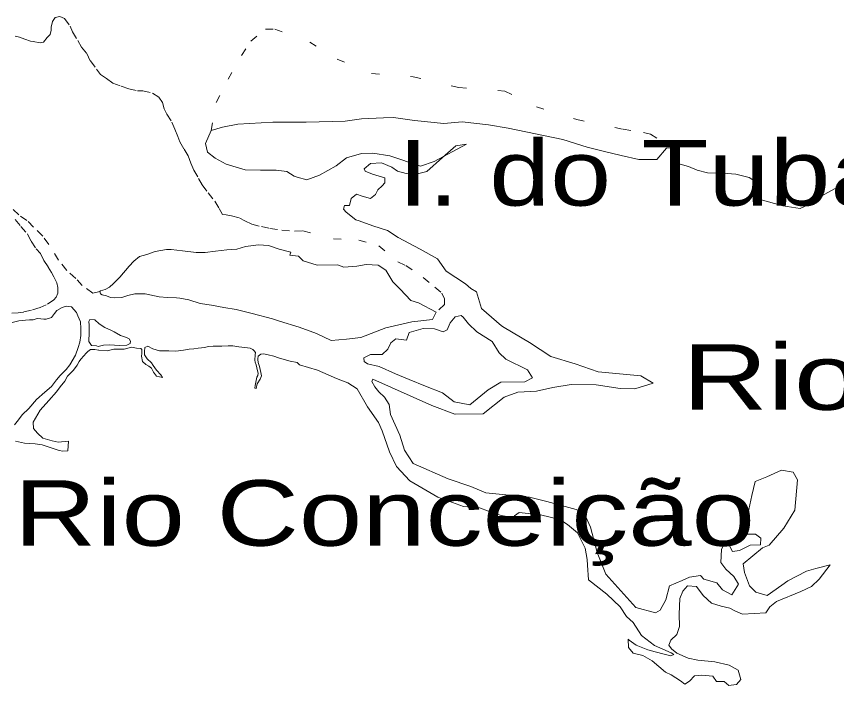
# Model space of a CAD drawing. Extents: x 47169 to 972804, y 7447977 to 9608469.
# Drawn here: x 764638 to 773159, y 9431965 to 9438922 of the extents above; entities that cross this region are included whole.
import ezdxf

# ---------------------------------------------------------------- set-up
doc = ezdxf.new("R2010")
doc.units = 0
doc.header["$LTSCALE"] = 270
doc.linetypes.add('DOTTED', pattern=[1.5, 0.3, -1.2])
doc.layers.add('1', color=7, linetype='Continuous', lineweight=13)
doc.layers.add('3', color=7, linetype='Continuous')

msp = doc.modelspace()

# ---------------------------------------------------------------- linework, layer by layer
at = {"layer": '1', "linetype": 'DOTTED'}
for points in [[(764625.1, 9438717.5), (764668.3, 9438706.2), (764727, 9438686.1), (764784.6, 9438664.9), (764812.3, 9438659.2), (764883.3, 9438647.9), (764917.7, 9438654.4), (764957.8, 9438700.7), (764987.9, 9438734.9), (764998.1, 9438779.2), (764998.2, 9438811.2), (765011.7, 9438868.7), (765039.6, 9438910.7), (765087.3, 9438921.5), (765138.3, 9438900.3), (765197.9, 9438818.2), (765222.1, 9438760.6), (765276.1, 9438670.8), (765315.8, 9438603.2), (765369.9, 9438534.4), (765406.3, 9438457.9), (765470.3, 9438373.6), (765510, 9438318.1), (765575.3, 9438274.7), (765639.5, 9438226.9), (765727, 9438194.5), (765804.6, 9438169.9)], [(766659.5, 9437734.1), (766713.8, 9438026), (766836.7, 9438268.9), (766976.3, 9438516.2), (767072.3, 9438665.2), (767224.8, 9438788.6), (767323.5, 9438790.4), (767684.7, 9438654.1), (767970.3, 9438478.2), (768328.1, 9438327.6), (768760.6, 9438294.9), (769233.9, 9438182.5), (769713.1, 9438145.3), (770039.8, 9437981.5), (770458.6, 9437850.4), (770939.8, 9437747.9), (771152.7, 9437716.1), (771223.6, 9437697.1), (771454.9, 9437554.6)], [(765804.6, 9438169.9), (765895.5, 9438148.5), (765949.8, 9438146.1), (766051.8, 9438123.6), (766118.2, 9438080.2), (766155.8, 9438027), (766172.2, 9437960.5), (766201.9, 9437905.1), (766253.7, 9437821.9), (766284.5, 9437748.8), (766316.4, 9437674.5), (766337.3, 9437615.8), (766381.4, 9437540.4), (766422.2, 9437470.6), (766448.5, 9437394.1), (766482.6, 9437323.2), (766531.1, 9437235.6), (766567.5, 9437169.1), (766630.4, 9437088.1), (766697.8, 9437000.4), (766745.2, 9436925), (766779.4, 9436862.9), (766817.1, 9436858.4), (766872.5, 9436847.1), (766958.9, 9436824.7), (767009.9, 9436794.6), (767083, 9436763.3), (767182.7, 9436736.4), (767270.3, 9436717.3), (767394.5, 9436699.1), (767526.5, 9436687.5), (767613, 9436691.6)], [(765506.1, 9436061.1), (765430.6, 9436043.7), (765322.2, 9436122.7), (765254.8, 9436198.1), (765160.8, 9436280.3), (765075.8, 9436389.1), (764973.2, 9436548.8), (764911.4, 9436637.5), (764816.3, 9436730.8), (764747.8, 9436800.8), (764662.6, 9436857.5), (764587.4, 9436931.9)], [(764625.8, 9436809), (764685.4, 9436739.1), (764751.7, 9436660.2), (764791.4, 9436583.8), (764844.3, 9436505), (764887.4, 9436455.1), (764921.5, 9436385.2), (764967.9, 9436315.4), (765003.2, 9436259.9), (765027.4, 9436214.5), (765057.1, 9436153.5), (765069.2, 9436102.6), (765066.7, 9436043.9), (765052.1, 9436003.1), (765027.6, 9435976.6), (764948.7, 9435921.6), (764883.1, 9435896.4), (764795.4, 9435867.9), (764709.9, 9435847.2), (764655.5, 9435840.8), (764590, 9435837.7)], [(767613, 9436691.6), (767932.2, 9436608.6), (768194, 9436596.5), (768402.3, 9436536), (768599.2, 9436370.4), (768683.4, 9436331.4), (768864.8, 9436207.9), (768984.3, 9436106.8), (769057.3, 9436045.6), (769084.8, 9435984.7), (769083.5, 9435928.2), (768998.8, 9435845.6)]]:
    msp.add_lwpolyline(points, dxfattribs=at)
at = {"layer": '1'}
for points in [[(772366, 9437016.7), (772346.1, 9437032.3), (772354, 9437064.3), (772375.4, 9437151.7), (772326.7, 9437199.4), (772251.5, 9437246.2), (772111.8, 9437281), (771978.7, 9437292.6), (771819, 9437294.3), (771711.5, 9437323.5), (771618.4, 9437360.3), (771508.7, 9437393.9), (771471.2, 9437460.5), (771461.5, 9437539.1), (771454.9, 9437554.6), (771390.6, 9437552.6), (771292.5, 9437434.6), (771103.9, 9437434.2), (770921, 9437476.9), (770734.8, 9437521.9), (770567.4, 9437563.5), (770313.6, 9437643), (769746, 9437758), (769540.9, 9437795.2), (769268.1, 9437823.9), (769077.2, 9437808.1), (768773.3, 9437839.1), (768554.9, 9437872), (768452.8, 9437865.7), (768223.1, 9437857.7), (768052.2, 9437831.8), (767649.4, 9437822.2), (767303.3, 9437823.5), (766938.2, 9437799.5), (766779.4, 9437770.2), (766659.5, 9437734.1), (766602.4, 9437601.6), (766624.2, 9437509.6), (766702.8, 9437448.5), (766816.8, 9437383.9), (767014.1, 9437325.6), (767172.7, 9437323.9), (767335.8, 9437322.2), (767447.8, 9437310.7), (767523.1, 9437261.8), (767554.1, 9437251.7), (767656, 9437222.6), (767788.2, 9437269.6), (767958.3, 9437369.7), (768066.3, 9437450), (768221.8, 9437495.9), (768341.6, 9437499.9), (768516.8, 9437470.5), (768837, 9437365.3), (768978.1, 9437414.5), (769313.8, 9437594.7), (769203.9, 9437575.2), (769064.8, 9437455.2), (768900, 9437308.6), (768777.9, 9437277), (768688.1, 9437288.4), (768597.2, 9437314.2), (768538.5, 9437353.1), (768430, 9437400), (768317.9, 9437393.8), (768251.1, 9437335.4), (768261, 9437313.2), (768336.3, 9437282), (768466, 9437241.7), (768465.8, 9437190.8), (768436.8, 9437158.8), (768391.2, 9437120.2), (768370, 9437070.5), (768316.6, 9437029.8), (768230.1, 9437051.1), (768171.4, 9437072.4), (768114.6, 9437029.4), (768096.6, 9436955.4), (768045.6, 9436956.7), (768034.3, 9436918), (768062, 9436888), (768163.7, 9436808), (768199.2, 9436796.8), (768341, 9436744.2), (768493.9, 9436697.2), (768604.6, 9436622.7), (768832.7, 9436500.1), (769012, 9436399.8), (769102.5, 9436274.5), (769305, 9436142.1), (769360.3, 9436093.2), (769419, 9436059.8), (769470.5, 9435883.6), (769677.3, 9435705.8), (769704.9, 9435688), (769968.4, 9435532.1), (770190.8, 9435387.5), (770442.4, 9435309.1), (770681.7, 9435225.2), (771124.2, 9435184.8), (771253.2, 9435109.3)], [(773310.7, 9437172.4), (773137.5, 9437127.7), (773004.1, 9437055.2), (772924, 9436990.2), (772780.6, 9436925.5), (772599.8, 9436952.8), (772366, 9437016.7)], [(767574.9, 9435689.4), (767372.1, 9435752.1), (767296.7, 9435779), (767086.2, 9435834), (766921, 9435874.4), (766793.5, 9435897), (766666, 9435918.5), (766547.4, 9435937.8), (766428.8, 9435973.6), (766336.8, 9435993.9), (766301.3, 9435997.3), (766205.9, 9435998.8), (766121.6, 9436007.9), (765976.4, 9436038.3), (765867.7, 9436038.8), (765796.6, 9436019.1), (765734.4, 9435998.3), (765654.5, 9435994.2), (765614.6, 9436001), (765574.7, 9436016.6), (765528.2, 9436027.8), (765510.5, 9436037.9), (765506.1, 9436061.1), (765512.8, 9436069.9), (765558.3, 9436082), (765605, 9436108.3), (765646.2, 9436143.6), (765713, 9436209.7), (765808.8, 9436325.5), (765857.8, 9436376.2), (765917.9, 9436425.8), (765993.5, 9436447.6), (766077.9, 9436476.1), (766195.6, 9436498.9), (766246.6, 9436499.8), (766361.9, 9436482.8), (766505, 9436465.7), (766600.4, 9436467.5), (766705.8, 9436479.3), (766823.5, 9436495.5), (766926.7, 9436500.6), (767018.9, 9436531.2), (767153.2, 9436548.4), (767255.2, 9436540.3), (767369.3, 9436501.2), (767490.1, 9436471.9)], [(767490.1, 9436471.9), (767478.9, 9436441), (767567.7, 9436429.6), (767615.2, 9436380.8), (767762.6, 9436335.9), (767974.5, 9436338.5), (768040.9, 9436315), (768173, 9436326.7), (768270.7, 9436340.7), (768397.1, 9436334.7), (768475.7, 9436282.4), (768548.5, 9436162.6), (768623.6, 9436086), (768735.2, 9435969.4), (768813.9, 9435943.7), (768998.8, 9435845.6), (768977.6, 9435806.9), (768961.9, 9435769.4), (768745.5, 9435745.9), (768476.8, 9435682.7), (768215.7, 9435583), (768068.1, 9435564.8), (767909.4, 9435553.2), (767755.5, 9435623.5), (767574.9, 9435689.4)], [(764619, 9434677), (764658, 9434727.8), (764697, 9434779.6), (764767.2, 9434846.8), (764846.3, 9434938.4), (764932, 9435016.6), (765001, 9435075), (765053.4, 9435142.3), (765092.4, 9435187.5), (765155.8, 9435249.2), (765192.7, 9435301.1), (765250.7, 9435401.6), (765281, 9435480), (765295.6, 9435536.4), (765308, 9435604.9), (765308.3, 9435677.9), (765304.1, 9435747.7), (765276.6, 9435809.7), (765262.3, 9435843), (765209.3, 9435904), (765153.9, 9435910.9), (765111.7, 9435895.5), (765058.3, 9435864.7), (765033.8, 9435833.8), (765002.5, 9435791.9), (764945.9, 9435775.6), (764922.6, 9435775.6), (764890.4, 9435776.9), (764853.8, 9435780.3), (764812.8, 9435768.3), (764775, 9435768.4), (764732.9, 9435765.3), (764662.9, 9435755.6), (764594.1, 9435740.3)], [(767554.6, 9435323.3), (767482.6, 9435337.9), (767419.4, 9435353.6), (767359.6, 9435372.7), (767313, 9435388.3), (767252.1, 9435403), (767210, 9435415.3), (767175.5, 9435411), (767150, 9435390.1), (767145.4, 9435361.3), (767146.5, 9435355.8), (767149.7, 9435323.7), (767161.8, 9435282.7), (767177, 9435218.5), (767185.8, 9435185.2), (767171.2, 9435148.8), (767140, 9435103.5), (767128.7, 9435053.8), (767115.4, 9435056.1), (767116.6, 9435083.7), (767136.9, 9435171), (767145.9, 9435187.6), (767148.2, 9435214.1), (767142.7, 9435236.3), (767128.5, 9435300.5), (767117.5, 9435326), (767114.3, 9435348.1), (767117.8, 9435404.6), (767122.4, 9435428.9), (767106.9, 9435446.6), (767092.5, 9435460), (767067.1, 9435473.3), (767009.4, 9435480.2), (766947.3, 9435488.2), (766885.2, 9435496.2), (766836.4, 9435496.3), (766772, 9435493.3), (766736.5, 9435492.3), (766681.1, 9435492.5), (766631.1, 9435488.3), (766594.5, 9435480.6), (766524.6, 9435471), (766480.2, 9435465.6), (766432.4, 9435462.4), (766374.7, 9435452.7), (766293.7, 9435441.9), (766220.5, 9435443.3), (766124, 9435445.9), (766054.1, 9435465), (766003.2, 9435495), (765971, 9435479.7), (765968.6, 9435436.5), (765968.5, 9435403.3), (765995, 9435360.1), (766042.5, 9435319), (766059.1, 9435292.3), (766094.4, 9435243.5), (766137.5, 9435194.7), (766155.1, 9435168.1), (766094.1, 9435181.6), (766062.1, 9435224.8), (766040.1, 9435263.6), (766013.5, 9435287), (765981.4, 9435303.7), (765949.4, 9435332.6), (765938.5, 9435390.2), (765939.7, 9435418.9), (765939.8, 9435458.7), (765929.9, 9435468.7), (765886.7, 9435473.3)], [(765886.7, 9435473.3), (765832.3, 9435482.4), (765757.9, 9435463.8), (765649.2, 9435460.9), (765580.3, 9435443.5), (765492.7, 9435450.5), (765491.6, 9435451.6), (765453.9, 9435457.2), (765408.5, 9435459.6), (765380.6, 9435436.5), (765362.8, 9435421.1), (765339.4, 9435391.3), (765308.2, 9435357.1), (765291.5, 9435333.9), (765269.2, 9435297.5), (765231.3, 9435244.5), (765170, 9435181.7), (765141, 9435130.9), (765093.1, 9435070.2), (765055.2, 9435019.5), (764974.9, 9434930.2), (764885.8, 9434826.5), (764813.2, 9434705.1), (764815.2, 9434638.7), (764856.1, 9434587.6), (764912.5, 9434538.7), (765011.1, 9434508.5), (765070.9, 9434493.9), (765178.6, 9434505.7), (765173.8, 9434405), (765119.4, 9434403), (765080.6, 9434407.6), (764967.6, 9434445.6), (764905.6, 9434466.8), (764831.3, 9434479.3), (764722.6, 9434484.1), (764628.3, 9434504.4)], [(773092.6, 9433221.1), (772978.8, 9433072.2), (772896.5, 9432993.9), (772788.7, 9432942.3), (772533.1, 9432840.4), (772466.3, 9432785.3), (772421.7, 9432721.3), (772182, 9432709), (772108.9, 9432740.2), (772050.2, 9432769.2), (771959.3, 9432790.6), (771859.6, 9432822), (771771.2, 9432900.9), (771703.8, 9432996.3), (771609.6, 9433002.2), (771560.6, 9432947), (771529.2, 9432870.8), (771521.9, 9432708.2), (771525.9, 9432580.9), (771498.9, 9432494.7), (771435.5, 9432436.3), (771416.4, 9432386.6), (771444, 9432345.6), (771499.3, 9432303.3), (771616.7, 9432248.7), (771715.3, 9432228.4), (771893.9, 9432213.3), (772043.5, 9432176.2), (772135.4, 9432123.9), (772163.9, 9432029.7), (772118.2, 9431976.8), (772063.8, 9431970.3), (772038.3, 9431964.9), (771990.7, 9432006), (771949.7, 9432006.2), (771909.8, 9432007.4), (771872.2, 9432062.9), (771759.1, 9432072.2), (771683.7, 9432065.8), (771631.3, 9432009.6), (771582.4, 9431979.9), (771537, 9432013.3), (771438.5, 9432075.6), (771379.8, 9432104.6), (771241.6, 9432222.4), (771145.3, 9432277), (771045.6, 9432300.6), (770995.8, 9432359.5), (770991.8, 9432449.1), (771003.9, 9432435.8), (771074.7, 9432386.8), (771196.6, 9432337.7), (771273, 9432316.4), (771367.2, 9432292.8), (771436, 9432273.7), (771466, 9432286.8), (771441.6, 9432304.7), (771266.6, 9432382.8), (771132.8, 9432486.2), (771046.8, 9432619.3), (770976, 9432683.7), (770908.7, 9432783.6), (770770.5, 9432914.6), (770580.3, 9433063.6), (770572, 9433216.3), (770565.6, 9433277.2), (770546.1, 9433394.6), (770466.8, 9433553.1), (770362.8, 9433638.7), (770282, 9433689.9), (770081.4, 9433740.4), (769861.8, 9433763.4), (769810.7, 9433730.4), (769792.7, 9433679.6), (769757.2, 9433679.7), (769739.6, 9433695.2), (769710.8, 9433726.3), (769663.2, 9433737.6), (769541.3, 9433776.8), (769449.3, 9433812.5), (769284.1, 9433825.3), (769014.9, 9433924.8), (768723.8, 9434095.2), (768587.9, 9434244), (768513, 9434394.7), (768437.3, 9434611.8), (768399.9, 9434699.4), (768284, 9434862.5), (768179.3, 9435049.8), (768080.8, 9435112.2), (767963.4, 9435155.8), (767766.2, 9435245), (767580.1, 9435297.7), (767554.6, 9435323.3)], [(771253.2, 9435109.3), (771061.6, 9435051.1), (770911.8, 9435051.7), (770662.3, 9435090.2), (770401.6, 9435095.7), (770210.7, 9435064.3), (770039.7, 9435025.1), (769847.7, 9435014.8), (769704.4, 9434963.3), (769486.3, 9434791.6), (769195.6, 9434784.9), (769193.4, 9434784.9), (768951.9, 9434876.6), (768340.6, 9435152.1), (768330.5, 9435126.7), (768362.4, 9435070.2), (768403.3, 9435019.1), (768460.8, 9434962.5), (768511.5, 9434888.2), (768525.5, 9434781.9), (768622.4, 9434566.9), (768669.5, 9434414), (768758.8, 9434273.2), (769124.3, 9434113.6), (769358.1, 9434035.3), (769515.4, 9433970.5), (769969, 9433924.5), (770148.5, 9433877.4), (770453.3, 9433795.4), (770537.5, 9433758.6), (770602.4, 9433613.4), (770670.1, 9433349.8), (770762.5, 9433122.7), (771074, 9432778.5), (771277.9, 9432721.3), (771326.8, 9432748.8), (771386, 9432854.8), (771421, 9433001.8), (771554.3, 9433056.6), (771631, 9433090.6), (771745.3, 9433110.1), (771780.7, 9433071.2), (771915.9, 9433032), (771973.3, 9432959.8), (772071.8, 9432908.6), (772139.9, 9433020), (772092.5, 9433098.8), (772009.6, 9433176.6), (771956.6, 9433243.1), (771962.7, 9433378.1), (772001.8, 9433460.9), (772047.2, 9433417.6), (772078, 9433358.8), (772151.3, 9433370.7), (772259.1, 9433425.7), (772366.7, 9433427.5), (772372.5, 9433498.2), (772316.1, 9433539.4), (772229.6, 9433540.8), (772192, 9433586.3), (772234.8, 9433746.6), (772277.7, 9433941.2), (772312.7, 9434086), (772434.9, 9434136.4), (772586, 9434205.5), (772705.8, 9434184.1), (772750.9, 9434104.2), (772724.2, 9433790.1), (772610.3, 9433602.4), (772457.7, 9433426), (772388.8, 9433396.4), (772188.5, 9433230.1), (772202.5, 9433141.5), (772254.1, 9433003), (772320.5, 9432936.4), (772436.8, 9432901.6), (772588.1, 9433007.3), (772650.4, 9433052.4), (772844.9, 9433154.5), (772942.8, 9433181.4), (773092.6, 9433221.1)]]:
    msp.add_lwpolyline(points, dxfattribs=at)
for points in [[(765469.6, 9435495.9), (765416.4, 9435499.4), (765388.8, 9435540.5), (765393.6, 9435635.6), (765392.8, 9435711.9), (765389.6, 9435748.5), (765399.6, 9435770.5), (765452.9, 9435765.9), (765498.2, 9435727), (765558, 9435685.9), (765624.4, 9435655.8), (765652.1, 9435642.4), (765718.5, 9435605.6), (765781.7, 9435583.2), (765808.2, 9435568.8), (765821.5, 9435544.4), (765819.2, 9435522.2), (765785.8, 9435504.7), (765704.8, 9435499.5), (765608.3, 9435507.6), (765544, 9435502.3), (765487.3, 9435490.3)], [(768689.3, 9435555.8), (768718.5, 9435636.4), (768864, 9435675.7), (768981.6, 9435675.3), (769072.4, 9435643.9), (769111.3, 9435663.7), (769142.6, 9435736.6), (769197.2, 9435799.5), (769258.3, 9435811.4), (769278.2, 9435793.6), (769333.4, 9435724.8), (769421.9, 9435642.6), (769581.2, 9435541.3), (769654, 9435423.8), (769722.5, 9435357.2), (769947.3, 9435247.9), (769998.1, 9435163.6), (769920.2, 9435123), (769670.6, 9435118.3), (769537.2, 9435038.1), (769346.9, 9434882.8), (769187.2, 9434914.4), (769065.6, 9435010), (768888.3, 9435078.2), (768717.7, 9435146.3), (768576, 9435205.5), (768406.5, 9435283.6), (768284.6, 9435310.6), (768249.2, 9435333.9), (768247.1, 9435371.6), (768316, 9435406.7), (768438, 9435408.5), (768494.8, 9435463.6), (768526.1, 9435529.8), (768580.7, 9435569.5)]]:
    msp.add_lwpolyline(points, close=True, dxfattribs=at)

# ---------------------------------------------------------------- texts
at = {"layer": '3'}
for s, height, width, p in [('I. do Tubarão', 681, 1.25, (768601.4, 9436954.6)), ('Rio Arrombado', 681, 1.35, (771555.4, 9434831.9)), ('Rio Conceição', 680.9, 1.3, (764612.7, 9433418.9))]:
    msp.add_text(s, height=height, dxfattribs=dict(at, width=width)).set_placement(p)

doc.saveas('drawing.dxf')
